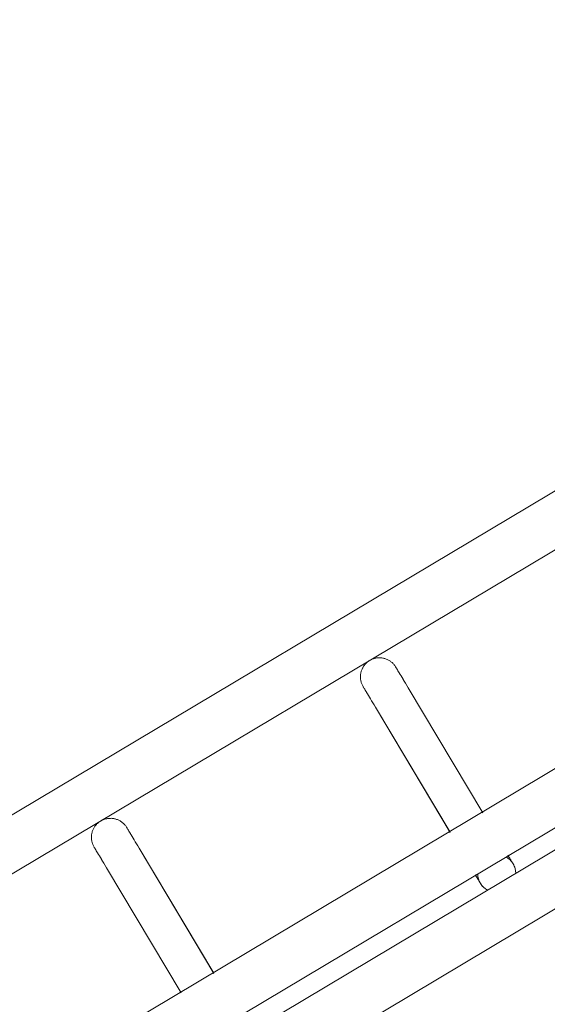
# Model space of a CAD drawing. Header units: metres. Extents: x 127444 to 127966, y 464485 to 464708.
# Tile 343 of 425: x 127926.2654 to 127926.3486, y 464651.3659 to 464651.5211. Entities that reach past the tile are written whole.
import ezdxf

# ---------------------------------------------------------------- set-up
doc = ezdxf.new("R2010")
doc.units = ezdxf.units.M
for name, color, linetype, lineweight in [('A-FLOR-HRAL', 11, 'Continuous', 9), ('B-WE-VH-VERHARDING_BETONSTRAATSTEEN-A-200', 8, 'Continuous', 9), ('S-BEAM', 12, 'Continuous', 9)]:
    doc.layers.add(name, color=color, linetype=linetype, lineweight=lineweight)

# ---------------------------------------------------------------- blocks, each defined once
blk = doc.blocks.new('34_22_B_BNP_Hekwerk_Integra_Schuin - Integra_Schuin_1000-4876941--2_00_00')
at = {"layer": 'A-FLOR-HRAL'}
for p, q in [((2736.98, 47.13), (-1956.09, 47.13)), ((-1956.09, 39.13), (2736.98, 39.13)), ((2736.97, 9.5), (-1956.09, 9.5)), ((-1956.09, 1.5), (2736.97, 1.5)), ((2736.97, -1.5), (-1956.09, -1.5)), ((-1956.09, -9.5), (2736.97, -9.5))]:
    blk.add_line(p, q, dxfattribs=at)
at = {"layer": 'S-BEAM'}
for p, q in [((2408.24, 32.34), (2408.24, 9.36)), ((2408.24, 32.34), (2408.24, 9.36)), ((2408.24, 32.34), (2408.24, 9.36)), ((2408.24, 32.34), (2408.24, 9.37)), ((2414.24, 9.36), (2414.24, 32.34)), ((2414.24, 9.36), (2414.24, 32.34)), ((2414.24, 9.36), (2414.24, 32.34)), ((2414.24, 9.37), (2414.24, 32.34)), ((2457.64, 32.34), (2457.64, 9.36)), ((2457.64, 32.34), (2457.64, 9.36)), ((2457.64, 32.34), (2457.64, 9.36)), ((2457.64, 32.34), (2457.64, 9.37)), ((2463.64, 9.36), (2463.64, 32.34)), ((2463.64, 9.36), (2463.64, 32.34)), ((2463.64, 9.36), (2463.64, 32.34)), ((2463.64, 9.37), (2463.64, 32.34))]:
    blk.add_line(p, q, dxfattribs=at)
at = {"layer": 'S-BEAM', "flags": 128}
for points in [[(2408.24, 36.13), (2408.24, 36.25), (2408.25, 36.36), (2408.26, 36.48), (2408.28, 36.6), (2408.3, 36.72), (2408.32, 36.84), (2408.35, 36.95), (2408.39, 37.07), (2408.43, 37.18), (2408.47, 37.29), (2408.52, 37.4), (2408.58, 37.51), (2408.63, 37.62), (2408.7, 37.72), (2408.76, 37.82), (2408.83, 37.92), (2408.91, 38.01), (2408.98, 38.1), (2409.06, 38.19), (2409.15, 38.28), (2409.24, 38.36), (2409.33, 38.44), (2409.42, 38.51), (2409.52, 38.58), (2409.62, 38.65), (2409.72, 38.71), (2409.82, 38.77), (2409.93, 38.83), (2410.04, 38.88), (2410.15, 38.92), (2410.26, 38.96), (2410.38, 39), (2410.49, 39.03), (2410.61, 39.06), (2410.73, 39.08), (2410.85, 39.1), (2410.97, 39.11), (2411.09, 39.12), (2411.21, 39.12), (2411.33, 39.12), (2411.45, 39.12), (2411.57, 39.11), (2411.68, 39.09), (2411.8, 39.07), (2411.92, 39.05), (2412.04, 39.02), (2412.15, 38.98), (2412.26, 38.94), (2412.38, 38.9), (2412.49, 38.85), (2412.59, 38.8), (2412.7, 38.74), (2412.8, 38.68), (2412.91, 38.62), (2413, 38.55), (2413.1, 38.48), (2413.19, 38.4), (2413.28, 38.32), (2413.37, 38.24), (2413.45, 38.15), (2413.53, 38.06), (2413.61, 37.97), (2413.68, 37.87), (2413.74, 37.77), (2413.81, 37.67), (2413.87, 37.57), (2413.92, 37.46), (2413.98, 37.35), (2414.02, 37.24), (2414.06, 37.13), (2414.1, 37.02), (2414.14, 36.9), (2414.16, 36.78), (2414.19, 36.67), (2414.21, 36.55), (2414.22, 36.43), (2414.23, 36.31), (2414.24, 36.19), (2414.24, 36.13)], [(2408.28, 36.6), (2408.3, 36.72), (2408.32, 36.84), (2408.35, 36.95), (2408.39, 37.07), (2408.43, 37.18), (2408.47, 37.29), (2408.52, 37.4), (2408.58, 37.51), (2408.63, 37.62), (2408.7, 37.72), (2408.76, 37.82), (2408.83, 37.92), (2408.91, 38.01), (2408.98, 38.1), (2409.06, 38.19), (2409.15, 38.28), (2409.24, 38.36), (2409.33, 38.44), (2409.42, 38.51), (2409.52, 38.58), (2409.62, 38.65), (2409.72, 38.71), (2409.82, 38.77), (2409.93, 38.83), (2410.04, 38.88), (2410.15, 38.92), (2410.26, 38.96), (2410.38, 39), (2410.49, 39.03), (2410.61, 39.06), (2410.73, 39.08), (2410.85, 39.1), (2410.97, 39.11), (2411.09, 39.12), (2411.21, 39.12), (2411.33, 39.12), (2411.45, 39.12), (2411.57, 39.11), (2411.68, 39.09), (2411.8, 39.07), (2411.92, 39.05), (2412.04, 39.02), (2412.15, 38.98), (2412.26, 38.94), (2412.38, 38.9), (2412.49, 38.85), (2412.59, 38.8), (2412.7, 38.74), (2412.8, 38.68), (2412.91, 38.62), (2413, 38.55), (2413.1, 38.48), (2413.19, 38.4), (2413.28, 38.32), (2413.37, 38.24), (2413.45, 38.15), (2413.53, 38.06), (2413.61, 37.97), (2413.68, 37.87), (2413.74, 37.77), (2413.81, 37.67), (2413.87, 37.57), (2413.92, 37.46), (2413.98, 37.35), (2414.02, 37.24), (2414.06, 37.13), (2414.1, 37.02), (2414.14, 36.9), (2414.16, 36.78), (2414.19, 36.67), (2414.21, 36.55), (2414.22, 36.43), (2414.23, 36.31), (2414.24, 36.19), (2414.24, 36.13)], [(2457.64, 36.13), (2457.64, 36.25), (2457.65, 36.36), (2457.66, 36.48), (2457.68, 36.6), (2457.7, 36.72), (2457.72, 36.84), (2457.75, 36.95), (2457.79, 37.07), (2457.83, 37.18), (2457.87, 37.29), (2457.92, 37.4), (2457.98, 37.51), (2458.03, 37.62), (2458.1, 37.72), (2458.16, 37.82), (2458.23, 37.92), (2458.3, 38.01), (2458.38, 38.1), (2458.46, 38.19), (2458.55, 38.28), (2458.64, 38.36), (2458.73, 38.44), (2458.82, 38.51), (2458.92, 38.58), (2459.02, 38.65), (2459.12, 38.71), (2459.22, 38.77), (2459.33, 38.83), (2459.44, 38.88), (2459.55, 38.92), (2459.66, 38.96), (2459.78, 39), (2459.89, 39.03), (2460.01, 39.06), (2460.13, 39.08), (2460.25, 39.1), (2460.37, 39.11), (2460.49, 39.12), (2460.61, 39.12), (2460.73, 39.12), (2460.85, 39.12), (2460.96, 39.11), (2461.08, 39.09), (2461.2, 39.07), (2461.32, 39.05), (2461.44, 39.02), (2461.55, 38.98), (2461.66, 38.94), (2461.78, 38.9), (2461.89, 38.85), (2461.99, 38.8), (2462.1, 38.74), (2462.2, 38.68), (2462.3, 38.62), (2462.4, 38.55), (2462.5, 38.48), (2462.59, 38.4), (2462.68, 38.32), (2462.77, 38.24), (2462.85, 38.15), (2462.93, 38.06), (2463, 37.97), (2463.08, 37.87), (2463.14, 37.77), (2463.21, 37.67), (2463.27, 37.57), (2463.32, 37.46), (2463.37, 37.35), (2463.42, 37.24), (2463.46, 37.13), (2463.5, 37.02), (2463.54, 36.9), (2463.56, 36.78), (2463.59, 36.67), (2463.61, 36.55), (2463.62, 36.43), (2463.63, 36.31), (2463.64, 36.19), (2463.64, 36.13)], [(2457.68, 36.6), (2457.7, 36.72), (2457.72, 36.84), (2457.75, 36.95), (2457.79, 37.07), (2457.83, 37.18), (2457.87, 37.29), (2457.92, 37.4), (2457.98, 37.51), (2458.03, 37.62), (2458.1, 37.72), (2458.16, 37.82), (2458.23, 37.92), (2458.3, 38.01), (2458.38, 38.1), (2458.46, 38.19), (2458.55, 38.28), (2458.64, 38.36), (2458.73, 38.44), (2458.82, 38.51), (2458.92, 38.58), (2459.02, 38.65), (2459.12, 38.71), (2459.22, 38.77), (2459.33, 38.83), (2459.44, 38.88), (2459.55, 38.92), (2459.66, 38.96), (2459.78, 39), (2459.89, 39.03), (2460.01, 39.06), (2460.13, 39.08), (2460.25, 39.1), (2460.37, 39.11), (2460.49, 39.12), (2460.61, 39.12), (2460.73, 39.12), (2460.85, 39.12), (2460.96, 39.11), (2461.08, 39.09), (2461.2, 39.07), (2461.32, 39.05), (2461.44, 39.02), (2461.55, 38.98), (2461.66, 38.94), (2461.78, 38.9), (2461.89, 38.85), (2461.99, 38.8), (2462.1, 38.74), (2462.2, 38.68), (2462.3, 38.62), (2462.4, 38.55), (2462.5, 38.48), (2462.59, 38.4), (2462.68, 38.32), (2462.77, 38.24), (2462.85, 38.15), (2462.93, 38.06), (2463, 37.97), (2463.08, 37.87), (2463.14, 37.77), (2463.21, 37.67), (2463.27, 37.57), (2463.32, 37.46), (2463.37, 37.35), (2463.42, 37.24), (2463.46, 37.13), (2463.5, 37.02), (2463.54, 36.9), (2463.56, 36.78), (2463.59, 36.67), (2463.61, 36.55), (2463.62, 36.43), (2463.63, 36.31), (2463.64, 36.19), (2463.64, 36.13)], [(2408.24, 32.34), (2408.24, 32.75), (2408.24, 33.15), (2408.24, 33.52), (2408.24, 33.87), (2408.24, 34.2), (2408.24, 34.5), (2408.24, 34.78), (2408.24, 35.03), (2408.24, 35.26), (2408.24, 35.46), (2408.24, 35.64), (2408.24, 35.78), (2408.24, 35.91), (2408.24, 36), (2408.24, 36.07), (2408.24, 36.11), (2408.24, 36.13)], [(2408.24, 36.13), (2408.24, 36.11), (2408.24, 36.07), (2408.24, 36), (2408.24, 35.91), (2408.24, 35.79), (2408.24, 35.64), (2408.24, 35.46), (2408.24, 35.26), (2408.24, 35.04), (2408.24, 34.78), (2408.24, 34.51), (2408.24, 34.2), (2408.24, 33.88), (2408.24, 33.53), (2408.24, 33.16), (2408.24, 32.76), (2408.24, 32.34), (2408.24, 32.34)], [(2414.24, 32.34), (2414.24, 32.75), (2414.24, 33.15), (2414.24, 33.52), (2414.24, 33.87), (2414.24, 34.2), (2414.24, 34.5), (2414.24, 34.78), (2414.24, 35.03), (2414.24, 35.26), (2414.24, 35.46), (2414.24, 35.64), (2414.24, 35.78), (2414.24, 35.91), (2414.24, 36), (2414.24, 36.07), (2414.24, 36.11), (2414.24, 36.13)], [(2414.24, 36.13), (2414.24, 36.11), (2414.24, 36.07), (2414.24, 36), (2414.24, 35.91), (2414.24, 35.79), (2414.24, 35.64), (2414.24, 35.46), (2414.24, 35.26), (2414.24, 35.04), (2414.24, 34.78), (2414.24, 34.51), (2414.24, 34.2), (2414.24, 33.88), (2414.24, 33.53), (2414.24, 33.16), (2414.24, 32.76), (2414.24, 32.34), (2414.24, 32.34)], [(2414.24, 33.52), (2414.24, 33.87), (2414.24, 34.2), (2414.24, 34.5), (2414.24, 34.78), (2414.24, 35.03), (2414.24, 35.26), (2414.24, 35.46), (2414.24, 35.64), (2414.24, 35.78), (2414.24, 35.91), (2414.24, 36), (2414.24, 36.07), (2414.24, 36.11), (2414.24, 36.13)], [(2414.24, 36.13), (2414.24, 36.11), (2414.24, 36.07), (2414.24, 36), (2414.24, 35.91), (2414.24, 35.79), (2414.24, 35.64), (2414.24, 35.46), (2414.24, 35.26), (2414.24, 35.04), (2414.24, 34.78), (2414.24, 34.51), (2414.24, 34.2), (2414.24, 33.88), (2414.24, 33.53)], [(2457.64, 32.34), (2457.64, 32.75), (2457.64, 33.15), (2457.64, 33.52), (2457.64, 33.87), (2457.64, 34.2), (2457.64, 34.5), (2457.64, 34.78), (2457.64, 35.03), (2457.64, 35.26), (2457.64, 35.46), (2457.64, 35.64), (2457.64, 35.78), (2457.64, 35.91), (2457.64, 36), (2457.64, 36.07), (2457.64, 36.11), (2457.64, 36.13)], [(2457.64, 36.13), (2457.64, 36.11), (2457.64, 36.07), (2457.64, 36), (2457.64, 35.91), (2457.64, 35.79), (2457.64, 35.64), (2457.64, 35.46), (2457.64, 35.26), (2457.64, 35.04), (2457.64, 34.78), (2457.64, 34.51), (2457.64, 34.2), (2457.64, 33.88), (2457.64, 33.53), (2457.64, 33.16), (2457.64, 32.76), (2457.64, 32.34), (2457.64, 32.34)], [(2463.64, 32.34), (2463.64, 32.75), (2463.64, 33.15), (2463.64, 33.52), (2463.64, 33.87), (2463.64, 34.2), (2463.64, 34.5), (2463.64, 34.78), (2463.64, 35.03), (2463.64, 35.26), (2463.64, 35.46), (2463.64, 35.64), (2463.64, 35.78), (2463.64, 35.91), (2463.64, 36), (2463.64, 36.07), (2463.64, 36.11), (2463.64, 36.13)], [(2463.64, 36.13), (2463.64, 36.11), (2463.64, 36.07), (2463.64, 36), (2463.64, 35.91), (2463.64, 35.79), (2463.64, 35.64), (2463.64, 35.46), (2463.64, 35.26), (2463.64, 35.04), (2463.64, 34.78), (2463.64, 34.51), (2463.64, 34.2), (2463.64, 33.88), (2463.64, 33.53), (2463.64, 33.16), (2463.64, 32.76), (2463.64, 32.34), (2463.64, 32.34)], [(2463.64, 33.52), (2463.64, 33.87), (2463.64, 34.2), (2463.64, 34.5), (2463.64, 34.78), (2463.64, 35.03), (2463.64, 35.26), (2463.64, 35.46), (2463.64, 35.64), (2463.64, 35.78), (2463.64, 35.91), (2463.64, 36), (2463.64, 36.07), (2463.64, 36.11), (2463.64, 36.13)], [(2463.64, 36.13), (2463.64, 36.11), (2463.64, 36.07), (2463.64, 36), (2463.64, 35.91), (2463.64, 35.79), (2463.64, 35.64), (2463.64, 35.46), (2463.64, 35.26), (2463.64, 35.04), (2463.64, 34.78), (2463.64, 34.51), (2463.64, 34.2), (2463.64, 33.88), (2463.64, 33.53)], [(2408.24, 32.34), (2408.24, 32.75), (2408.24, 33.15), (2408.24, 33.52), (2408.24, 33.87), (2408.24, 34.2)], [(2408.24, 34.2), (2408.24, 33.88), (2408.24, 33.53), (2408.24, 33.16), (2408.24, 32.76), (2408.24, 32.34), (2408.24, 32.34)], [(2457.64, 32.34), (2457.64, 32.75), (2457.64, 33.15), (2457.64, 33.52), (2457.64, 33.87), (2457.64, 34.2)], [(2457.64, 34.2), (2457.64, 33.88), (2457.64, 33.53), (2457.64, 33.16), (2457.64, 32.76), (2457.64, 32.34), (2457.64, 32.34)], [(2457.64, 1.58), (2457.64, 1.38), (2457.64, 1.19), (2457.64, 1.02), (2457.64, 0.86), (2457.64, 0.71), (2457.64, 0.58), (2457.64, 0.46), (2457.64, 0.35), (2457.64, 0.26), (2457.64, 0.18), (2457.64, 0.12), (2457.64, 0.07), (2457.64, 0.03), (2457.64, 0.01), (2457.64, 0)], [(2457.64, 1.58), (2457.64, 1.38), (2457.64, 1.19), (2457.64, 1.02), (2457.64, 0.86), (2457.64, 0.71), (2457.64, 0.58), (2457.64, 0.46), (2457.64, 0.35), (2457.64, 0.26), (2457.64, 0.18), (2457.64, 0.12), (2457.64, 0.07), (2457.64, 0.03), (2457.64, 0.01), (2457.64, 0)], [(2457.64, 0), (2457.64, 0.01), (2457.64, 0.03), (2457.64, 0.06), (2457.64, 0.11), (2457.64, 0.18), (2457.64, 0.26), (2457.64, 0.35), (2457.64, 0.46), (2457.64, 0.58), (2457.64, 0.71), (2457.64, 0.86), (2457.64, 1.02), (2457.64, 1.19), (2457.64, 1.37), (2457.64, 1.57)], [(2457.64, 0), (2457.64, 0.01), (2457.64, 0.03), (2457.64, 0.06), (2457.64, 0.11), (2457.64, 0.18), (2457.64, 0.26), (2457.64, 0.35), (2457.64, 0.46), (2457.64, 0.58), (2457.64, 0.71), (2457.64, 0.86), (2457.64, 1.02), (2457.64, 1.19), (2457.64, 1.37), (2457.64, 1.57)], [(2463.64, 1.58), (2463.64, 1.38), (2463.64, 1.19), (2463.64, 1.02), (2463.64, 0.86), (2463.64, 0.71), (2463.64, 0.58), (2463.64, 0.46), (2463.64, 0.35), (2463.64, 0.26), (2463.64, 0.18), (2463.64, 0.12), (2463.64, 0.07), (2463.64, 0.03), (2463.64, 0.01), (2463.64, 0)], [(2463.64, 1.58), (2463.64, 1.38), (2463.64, 1.19), (2463.64, 1.02), (2463.64, 0.86), (2463.64, 0.71), (2463.64, 0.58), (2463.64, 0.46), (2463.64, 0.35), (2463.64, 0.26), (2463.64, 0.18), (2463.64, 0.12), (2463.64, 0.07), (2463.64, 0.03), (2463.64, 0.01), (2463.64, 0)], [(2463.64, 0), (2463.64, 0.01), (2463.64, 0.03), (2463.64, 0.06), (2463.64, 0.11), (2463.64, 0.18), (2463.64, 0.26), (2463.64, 0.35), (2463.64, 0.46), (2463.64, 0.58), (2463.64, 0.71), (2463.64, 0.86), (2463.64, 1.02), (2463.64, 1.19), (2463.64, 1.37), (2463.64, 1.57)], [(2463.64, 0), (2463.64, 0.01), (2463.64, 0.03), (2463.64, 0.06), (2463.64, 0.11), (2463.64, 0.18), (2463.64, 0.26), (2463.64, 0.35), (2463.64, 0.46), (2463.64, 0.58), (2463.64, 0.71), (2463.64, 0.86), (2463.64, 1.02), (2463.64, 1.19), (2463.64, 1.37), (2463.64, 1.57)], [(2457.69, -0.54), (2457.67, -0.42), (2457.65, -0.3), (2457.64, -0.18), (2457.64, -0.06), (2457.64, 0)], [(2457.69, -0.54), (2457.67, -0.42), (2457.65, -0.3), (2457.64, -0.18), (2457.64, -0.06), (2457.64, 0)], [(2463.64, 0), (2463.64, -0.12), (2463.63, -0.24), (2463.62, -0.36), (2463.6, -0.48), (2463.58, -0.6)], [(2463.64, 0), (2463.64, -0.12), (2463.63, -0.24), (2463.62, -0.36), (2463.6, -0.48), (2463.58, -0.6)], [(2458.07, -1.55), (2458.01, -1.44), (2457.95, -1.34), (2457.9, -1.23)], [(2458.07, -1.55), (2458.01, -1.44), (2457.95, -1.34), (2457.9, -1.23)]]:
    blk.add_lwpolyline(points, dxfattribs=at)
at = {"layer": 'S-BEAM'}
for start, end in [(150, 180), (165, 180), (180, 210), (180, 195), (0, 30), (330, 0), (0, 15), (345, 0)]:
    blk.add_arc((2460.64, 0), 3, start, end, dxfattribs=at)

msp = doc.modelspace()

# ---------------------------------------------------------------- hatches: boundary and pattern name
at = {"layer": 'B-WE-VH-VERHARDING_BETONSTRAATSTEEN-A-200'}
h = msp.add_hatch(dxfattribs=at)
h.set_pattern_fill('AVH-BSS_KEIFORMAAT_ELLEBOOG-SO', color=256, angle=1, pattern_type=2)
h.set_pattern_definition([(31.81611, (127908.58607, 464613.06392), (0.03386772, 0.14457862), [0.315, -0.105]), (301.81611, (127908.47536, 464613.24236), (0.03386772, 0.14457862), [0.315, -0.105])])
h.paths.add_polyline_path([(127940.57923, 464651.66311), (127937.65926, 464649.92134), (127938.01786, 464649.32017), (127940.93783, 464651.06194)], flags=16)
h.paths.add_polyline_path([(127944.2228, 464653.02142), (127943.8642, 464653.62259), (127940.94423, 464651.88083), (127941.30283, 464651.27966)], flags=16)
edge = h.paths.add_edge_path(flags=16)
edge.add_arc((127917.88105, 464700.47107), 0.4, 30.8149, 210.8149)
edge.add_line((127917.53752, 464700.26616), (127921.37951, 464693.82496))
edge.add_arc((127921.72304, 464694.02987), 0.4, 210.8149, 390.8149)
edge.add_line((127922.06657, 464694.23477), (127918.22458, 464700.67597))
edge = h.paths.add_edge_path()
edge.add_line((127929.24995, 464697.53579), (127928.80329, 464697.26935))
edge.add_line((127928.80329, 464697.26935), (127928.62665, 464697.56548))
edge.add_line((127928.62665, 464697.56548), (127924.41416, 464695.05272))
edge.add_line((127924.41416, 464695.05272), (127919.91876, 464702.589))
edge.add_arc((127922.49521, 464704.12585), 3, 146.6578, 210.81611, ccw=False)
edge.add_line((127919.989, 464705.77476), (127913.63025, 464701.98178))
edge.add_arc((127913.33915, 464701.57526), 0.5, 30.8162, 54.3942, ccw=False)
edge.add_line((127913.76856, 464701.8314), (127919.60859, 464692.04091))
edge.add_arc((127919.17411, 464691.7839), 0.50481, -52.9525, 30.6058, ccw=False)
edge.add_line((127919.47824, 464691.381), (127915.65218, 464689.09885))
edge.add_line((127915.65218, 464689.09885), (127916.2004, 464688.17979))
edge.add_line((127916.2004, 464688.17979), (127915.59923, 464687.82119))
edge.add_line((127915.59923, 464687.82119), (127915.05101, 464688.74026))
edge.add_line((127915.05101, 464688.74026), (127913.20424, 464687.63872))
edge.add_line((127913.20424, 464687.63872), (127914.89256, 464684.76207))
edge.add_line((127914.89256, 464684.76207), (127915.59184, 464684.79392))
edge.add_line((127915.59184, 464684.79392), (127915.63332, 464683.88302))
edge.add_line((127915.63332, 464683.88302), (127917.341, 464684.90122))
edge.add_line((127917.341, 464684.90122), (127916.77749, 464685.84591))
edge.add_line((127916.77749, 464685.84591), (127917.37866, 464686.20451))
edge.add_line((127917.37866, 464686.20451), (127918.50568, 464684.31512))
edge.add_line((127918.50568, 464684.31512), (127917.90451, 464683.95652))
edge.add_line((127917.90451, 464683.95652), (127919.08277, 464681.98124))
edge.add_line((127919.08277, 464681.98124), (127919.68394, 464682.33984))
edge.add_line((127919.68394, 464682.33984), (127921.4257, 464679.41987))
edge.add_line((127921.4257, 464679.41987), (127920.82453, 464679.06127))
edge.add_line((127920.82453, 464679.06127), (127922.00279, 464677.08599))
edge.add_line((127922.00279, 464677.08599), (127922.60396, 464677.44459))
edge.add_line((127922.60396, 464677.44459), (127923.73098, 464675.5552))
edge.add_line((127923.73098, 464675.5552), (127923.12981, 464675.1966))
edge.add_line((127923.12981, 464675.1966), (127924.61544, 464672.70603))
edge.add_line((127924.61544, 464672.70603), (127925.21661, 464673.06463))
edge.add_line((127925.21661, 464673.06463), (127926.34363, 464671.17523))
edge.add_line((127926.34363, 464671.17523), (127927.82926, 464668.68467))
edge.add_line((127927.82926, 464668.68467), (127928.95628, 464666.79527))
edge.add_line((127928.95628, 464666.79527), (127930.44191, 464664.30471))
edge.add_line((127930.44191, 464664.30471), (127931.56893, 464662.41531))
edge.add_line((127931.56893, 464662.41531), (127930.96776, 464662.05671))
edge.add_line((127930.96776, 464662.05671), (127932.45339, 464659.56615))
edge.add_line((127932.45339, 464659.56615), (127933.05456, 464659.92475))
edge.add_line((127933.05456, 464659.92475), (127934.18159, 464658.03535))
edge.add_line((127934.18159, 464658.03535), (127933.58041, 464657.67675))
edge.add_line((127933.58041, 464657.67675), (127933.90059, 464657.13999))
edge.add_line((127933.90059, 464657.13999), (127935.47222, 464658.07747))
edge.add_line((127935.47222, 464658.07747), (127936.59925, 464656.18808))
edge.add_line((127936.59925, 464656.18808), (127934.70986, 464655.06105))
edge.add_line((127934.70986, 464655.06105), (127933.96704, 464656.30634))
edge.add_line((127933.96704, 464656.30634), (127931.26177, 464654.69264))
edge.add_line((127931.26177, 464654.69264), (127931.62037, 464654.09147))
edge.add_line((127931.62037, 464654.09147), (127931.0192, 464653.73287))
edge.add_line((127931.0192, 464653.73287), (127930.66068, 464654.33409))
edge.add_line((127930.66068, 464654.33409), (127926.95213, 464652.12194))
edge.add_line((127926.95213, 464652.12194), (127930.18506, 464645.46298))
edge.add_line((127930.18506, 464645.46298), (127936.19927, 464649.05046))
edge.add_line((127936.19927, 464649.05046), (127936.55787, 464648.44929))
edge.add_line((127936.55787, 464648.44929), (127921.0133, 464639.17694))
edge.add_line((127921.0133, 464639.17694), (127920.84681, 464639.45605))
edge.add_line((127920.84681, 464639.45605), (127918.35625, 464637.97043))
edge.add_line((127918.35625, 464637.97043), (127918.90695, 464637.0472))
edge.add_line((127918.90695, 464637.0472), (127917.01756, 464635.92018))
edge.add_line((127917.01756, 464635.92018), (127916.46685, 464636.8434))
edge.add_line((127916.46685, 464636.8434), (127913.97628, 464635.35778))
edge.add_line((127913.97628, 464635.35778), (127914.14278, 464635.07866))
edge.add_line((127914.14278, 464635.07866), (127912.25338, 464633.95164))
edge.add_line((127912.25338, 464633.95164), (127915.11458, 464629.155))
edge.add_line((127915.11458, 464629.155), (127902.72187, 464621.76273))
edge.add_line((127902.72187, 464621.76273), (127903.5901, 464620.30719))
edge.add_line((127903.5901, 464620.30719), (127904.08821, 464620.60432))
edge.add_line((127904.08821, 464620.60432), (127904.44681, 464620.00315))
edge.add_line((127904.44681, 464620.00315), (127903.9487, 464619.70602))
edge.add_line((127903.9487, 464619.70602), (127905.69046, 464616.78605))
edge.add_line((127905.69046, 464616.78605), (127906.18858, 464617.08317))
edge.add_line((127906.18858, 464617.08317), (127906.54718, 464616.482))
edge.add_line((127906.54718, 464616.482), (127906.04906, 464616.18488))
edge.add_line((127906.04906, 464616.18488), (127907.79083, 464613.2649))
edge.add_line((127907.79083, 464613.2649), (127908.28894, 464613.56203))
edge.add_line((127908.28894, 464613.56203), (127908.58607, 464613.06392))
edge.add_line((127908.58607, 464613.06392), (127911.67781, 464614.90814))
edge.add_line((127911.67781, 464614.90814), (127911.38068, 464615.40625))
edge.add_line((127911.38068, 464615.40625), (127922.07294, 464621.78419))
edge.add_line((127922.07294, 464621.78419), (127922.37006, 464621.28608))
edge.add_line((127922.37006, 464621.28608), (127924.86063, 464622.7717))
edge.add_line((127924.86063, 464622.7717), (127924.5635, 464623.26982))
edge.add_line((127924.5635, 464623.26982), (127926.4529, 464624.39684))
edge.add_line((127926.4529, 464624.39684), (127926.75002, 464623.89873))
edge.add_line((127926.75002, 464623.89873), (127929.24059, 464625.38436))
edge.add_line((127929.24059, 464625.38436), (127928.94347, 464625.88247))
edge.add_line((127928.94347, 464625.88247), (127930.83286, 464627.00949))
edge.add_line((127930.83286, 464627.00949), (127931.12999, 464626.51138))
edge.add_line((127931.12999, 464626.51138), (127933.62055, 464627.99701))
edge.add_line((127933.62055, 464627.99701), (127933.32343, 464628.49512))
edge.add_line((127933.32343, 464628.49512), (127935.21282, 464629.62214))
edge.add_line((127935.21282, 464629.62214), (127935.50995, 464629.12403))
edge.add_line((127935.50995, 464629.12403), (127938.00051, 464630.60966))
edge.add_line((127938.00051, 464630.60966), (127937.96978, 464630.66119))
edge.add_line((127937.96978, 464630.66119), (127938.61389, 464631.0454))
edge.add_line((127938.61389, 464631.0454), (127938.3475, 464631.49198))
edge.add_line((127938.3475, 464631.49198), (127938.94867, 464631.85058))
edge.add_line((127938.94867, 464631.85058), (127939.21506, 464631.404))
edge.add_line((127939.21506, 464631.404), (127942.99385, 464633.65805))
edge.add_line((127942.99385, 464633.65805), (127942.72746, 464634.10463))
edge.add_line((127942.72746, 464634.10463), (127943.32863, 464634.46323))
edge.add_line((127943.32863, 464634.46323), (127943.59502, 464634.01665))
edge.add_line((127943.59502, 464634.01665), (127947.37381, 464636.2707))
edge.add_line((127947.37381, 464636.2707), (127947.10742, 464636.71728))
edge.add_line((127947.10742, 464636.71728), (127947.70859, 464637.07588))
edge.add_line((127947.70859, 464637.07588), (127947.97498, 464636.6293))
edge.add_line((127947.97498, 464636.6293), (127951.75377, 464638.88335))
edge.add_line((127951.75377, 464638.88335), (127951.48738, 464639.32993))
edge.add_line((127951.48738, 464639.32993), (127952.08855, 464639.68853))
edge.add_line((127952.08855, 464639.68853), (127952.35494, 464639.24195))
edge.add_line((127952.35494, 464639.24195), (127956.13373, 464641.496))
edge.add_line((127956.13373, 464641.496), (127955.86734, 464641.94258))
edge.add_line((127955.86734, 464641.94258), (127956.46851, 464642.30118))
edge.add_line((127956.46851, 464642.30118), (127956.7349, 464641.8546))
edge.add_line((127956.7349, 464641.8546), (127960.51369, 464644.10865))
edge.add_line((127960.51369, 464644.10865), (127960.2473, 464644.55523))
edge.add_line((127960.2473, 464644.55523), (127960.69389, 464644.82162))
edge.add_line((127960.69389, 464644.82162), (127959.27999, 464647.19196))
edge.add_line((127959.27999, 464647.19196), (127958.8334, 464646.92557))
edge.add_line((127958.8334, 464646.92557), (127958.47477, 464647.52678))
edge.add_line((127958.47477, 464647.52678), (127958.92142, 464647.79309))
edge.add_line((127958.92142, 464647.79309), (127958.87527, 464647.87041))
edge.add_line((127958.87527, 464647.87041), (127958.83663, 464647.84737))
edge.add_line((127958.83663, 464647.84737), (127958.29873, 464648.74912))
edge.add_line((127958.29873, 464648.74912), (127958.3374, 464648.77219))
edge.add_line((127958.3374, 464648.77219), (127958.29125, 464648.84946))
edge.add_line((127958.29125, 464648.84946), (127957.84469, 464648.58308))
edge.add_line((127957.84469, 464648.58308), (127957.48609, 464649.18425))
edge.add_line((127957.48609, 464649.18425), (127957.93268, 464649.45064))
edge.add_line((127957.93268, 464649.45064), (127955.52494, 464653.48708))
edge.add_line((127955.52494, 464653.48708), (127955.07836, 464653.22069))
edge.add_line((127955.07836, 464653.22069), (127954.71976, 464653.82186))
edge.add_line((127954.71976, 464653.82186), (127955.16635, 464654.08825))
edge.add_line((127955.16635, 464654.08825), (127952.76374, 464658.1161))
edge.add_line((127952.76374, 464658.1161), (127952.31714, 464657.8497))
edge.add_line((127952.31714, 464657.8497), (127951.95854, 464658.45088))
edge.add_line((127951.95854, 464658.45088), (127952.40514, 464658.71727))
edge.add_line((127952.40514, 464658.71727), (127950.1511, 464662.49607))
edge.add_line((127950.1511, 464662.49607), (127949.70449, 464662.22967))
edge.add_line((127949.70449, 464662.22967), (127949.34589, 464662.83084))
edge.add_line((127949.34589, 464662.83084), (127949.79248, 464663.09722))
edge.add_line((127949.79248, 464663.09722), (127947.53848, 464666.87604))
edge.add_line((127947.53848, 464666.87604), (127947.09184, 464666.60963))
edge.add_line((127947.09184, 464666.60963), (127946.73324, 464667.2108))
edge.add_line((127946.73324, 464667.2108), (127947.17983, 464667.47719))
edge.add_line((127947.17983, 464667.47719), (127944.92584, 464671.25601))
edge.add_line((127944.92584, 464671.25601), (127944.47919, 464670.98959))
edge.add_line((127944.47919, 464670.98959), (127944.12059, 464671.59076))
edge.add_line((127944.12059, 464671.59076), (127944.56722, 464671.85717))
edge.add_line((127944.56722, 464671.85717), (127942.31317, 464675.63596))
edge.add_line((127942.31317, 464675.63596), (127941.86654, 464675.36955))
edge.add_line((127941.86654, 464675.36955), (127941.50794, 464675.97072))
edge.add_line((127941.50794, 464675.97072), (127941.9546, 464676.23715))
edge.add_line((127941.9546, 464676.23715), (127939.7005, 464680.01591))
edge.add_line((127939.7005, 464680.01591), (127939.25413, 464679.74965))
edge.add_line((127939.25413, 464679.74965), (127938.89514, 464680.35059))
edge.add_line((127938.89514, 464680.35059), (127939.34202, 464680.61716))
edge.add_line((127939.34202, 464680.61716), (127937.08788, 464684.39589))
edge.add_line((127937.08788, 464684.39589), (127936.64124, 464684.12947))
edge.add_line((127936.64124, 464684.12947), (127936.28264, 464684.73064))
edge.add_line((127936.28264, 464684.73064), (127936.7293, 464684.99708))
edge.add_line((127936.7293, 464684.99708), (127934.47522, 464688.77585))
edge.add_line((127934.47522, 464688.77585), (127934.02859, 464688.50943))
edge.add_line((127934.02859, 464688.50943), (127933.66999, 464689.1106))
edge.add_line((127933.66999, 464689.1106), (127934.11664, 464689.37703))
edge.add_line((127934.11664, 464689.37703), (127931.8626, 464693.15582))
edge.add_line((127931.8626, 464693.15582), (127931.41594, 464692.88939))
edge.add_line((127931.41594, 464692.88939), (127931.05734, 464693.49056))
edge.add_line((127931.05734, 464693.49056), (127931.504, 464693.75699))
edge.add_line((127931.504, 464693.75699), (127929.24995, 464697.53579))
h.paths.add_polyline_path([(127958.14957, 464648.76494), (127958.25263, 464648.82642), (127958.88274, 464647.77007), (127958.77968, 464647.7086)], flags=17)
h = msp.add_hatch(dxfattribs=at)
h.set_pattern_fill('AVH-BSS_KEIFORMAAT_ELLEBOOG-SO', color=256, angle=1, pattern_type=2)
h.set_pattern_definition([(1, (2e-09, 52.72539), (0.103151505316, 0.106816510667), [0.315, -0.105]), (271, (-0.00367, 52.93536), (0.103151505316, 0.106816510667), [0.315, -0.105])])
h.paths.add_polyline_path([(127936.64375, 464648.50051), (127936.28515, 464649.10169), (127925.97936, 464642.95427), (127922.55986, 464648.68687), (127922.86045, 464648.86617), (127922.50185, 464649.46734), (127917.3531, 464646.39611), (127917.30336, 464647.21519), (127916.60409, 464647.18334), (127916.70418, 464644.98562), (127917.40346, 464645.01746), (127917.37714, 464645.59537), (127918.05108, 464645.99738), (127921.47058, 464640.26478), (127920.6547, 464639.77811), (127921.0133, 464639.17694)], flags=17)
h.paths.add_polyline_path([(127906.47784, 464630.50653), (127906.11925, 464631.1077), (127904.22985, 464629.98067), (127904.58845, 464629.3795)], flags=16)
h.paths.add_polyline_path([(127914.14278, 464635.07866), (127913.78418, 464635.67983), (127911.89478, 464634.55281), (127912.25338, 464633.95164)], flags=17)
h.paths.add_polyline_path([(127936.64375, 464648.50051), (127936.28515, 464649.10169), (127925.97936, 464642.95427), (127922.55986, 464648.68687), (127922.86045, 464648.86617), (127922.50185, 464649.46734), (127917.3531, 464646.39611), (127917.30336, 464647.21519), (127916.60409, 464647.18334), (127916.70418, 464644.98562), (127917.40346, 464645.01746), (127917.37714, 464645.59537), (127918.05108, 464645.99738), (127921.47058, 464640.26478), (127920.6547, 464639.77811), (127921.0133, 464639.17694)], flags=17)
edge = h.paths.add_edge_path(flags=16)
edge.add_arc((127906.61302, 464696.42456), 0.40001, 2.991, 182.2395)
edge.add_line((127906.21332, 464696.40893), (127906.72019, 464685.30208))
edge.add_arc((127907.11886, 464685.34036), 0.4005, 185.4842, 359.7384)
edge.add_line((127907.51936, 464685.33853), (127907.01249, 464696.44544))
edge = h.paths.add_edge_path()
edge.add_line((127915.6825, 464667.41804), (127916.38177, 464667.44989))
edge.add_line((127916.38177, 464667.44989), (127916.21855, 464671.03351))
edge.add_line((127916.21855, 464671.03351), (127915.51928, 464671.00166))
edge.add_line((127915.51928, 464671.00166), (127915.41918, 464673.19938))
edge.add_line((127915.41918, 464673.19938), (127916.11846, 464673.23123))
edge.add_line((127916.11846, 464673.23123), (127915.98254, 464676.21547))
edge.add_line((127915.98254, 464676.21547), (127915.28327, 464676.18363))
edge.add_line((127915.28327, 464676.18363), (127915.12857, 464679.58011))
edge.add_line((127915.12857, 464679.58011), (127915.82785, 464679.61195))
edge.add_line((127915.82785, 464679.61195), (127915.69193, 464682.5962))
edge.add_line((127915.69193, 464682.5962), (127914.99266, 464682.56435))
edge.add_line((127914.99266, 464682.56435), (127914.89029, 464684.81202))
edge.add_line((127914.89029, 464684.81202), (127913.20424, 464687.63872))
edge.add_line((127913.20424, 464687.63872), (127910.65997, 464686.12114))
edge.add_arc((127910.40161, 464686.54922), 0.50001, 182.6082, 301.1127, ccw=False)
edge.add_line((127909.90212, 464686.52647), (127909.31543, 464699.40799))
edge.add_line((127909.31543, 464699.40799), (127903.79014, 464696.11216))
edge.add_line((127903.79014, 464696.11216), (127904.50289, 464680.46465))
edge.add_line((127904.50289, 464680.46465), (127899.60241, 464680.24141))
edge.add_line((127899.60241, 464680.24141), (127899.92236, 464673.19029))
edge.add_line((127899.92236, 464673.19029), (127899.34297, 464673.1639))
edge.add_line((127899.34297, 464673.1639), (127899.50737, 464669.58033))
edge.add_line((127899.50737, 464669.58033), (127900.08677, 464669.60672))
edge.add_line((127900.08677, 464669.60672), (127900.18686, 464667.409))
edge.add_line((127900.18686, 464667.409), (127899.60746, 464667.38261))
edge.add_line((127899.60746, 464667.38261), (127899.77068, 464663.79899))
edge.add_line((127899.77068, 464663.79899), (127900.35008, 464663.82538))
edge.add_line((127900.35008, 464663.82538), (127900.45017, 464661.62766))
edge.add_line((127900.45017, 464661.62766), (127899.87077, 464661.60127))
edge.add_line((127899.87077, 464661.60127), (127900.03861, 464658.01786))
edge.add_line((127900.03861, 464658.01786), (127900.61801, 464658.04425))
edge.add_line((127900.61801, 464658.04425), (127900.71348, 464655.84631))
edge.add_line((127900.71348, 464655.84631), (127900.13408, 464655.81992))
edge.add_line((127900.13408, 464655.81992), (127900.2973, 464652.2363))
edge.add_line((127900.2973, 464652.2363), (127900.8767, 464652.26269))
edge.add_line((127900.8767, 464652.26269), (127900.9768, 464650.06497))
edge.add_line((127900.9768, 464650.06497), (127900.3974, 464650.03858))
edge.add_line((127900.3974, 464650.03858), (127900.56061, 464646.45496))
edge.add_line((127900.56061, 464646.45496), (127901.14001, 464646.48135))
edge.add_line((127901.14001, 464646.48135), (127901.76673, 464632.72094))
edge.add_line((127901.76673, 464632.72094), (127901.18733, 464632.69455))
edge.add_line((127901.18733, 464632.69455), (127901.35055, 464629.11093))
edge.add_line((127901.35055, 464629.11093), (127901.92995, 464629.13732))
edge.add_line((127901.92995, 464629.13732), (127902.03004, 464626.9396))
edge.add_line((127902.03004, 464626.9396), (127901.45064, 464626.91321))
edge.add_line((127901.45064, 464626.91321), (127901.58097, 464624.05164))
edge.add_line((127901.58097, 464624.05164), (127902.16037, 464624.07803))
edge.add_line((127902.16037, 464624.07803), (127902.19222, 464623.37876))
edge.add_line((127902.19222, 464623.37876), (127901.7694, 464623.3595))
edge.add_line((127901.7694, 464623.3595), (127902.72187, 464621.76273))
edge.add_line((127902.72187, 464621.76273), (127915.11458, 464629.155))
edge.add_line((127915.11458, 464629.155), (127912.25338, 464633.95164))
edge.add_line((127912.25338, 464633.95164), (127914.14278, 464635.07866))
edge.add_line((127914.14278, 464635.07866), (127913.97628, 464635.35778))
edge.add_line((127913.97628, 464635.35778), (127916.46685, 464636.8434))
edge.add_line((127916.46685, 464636.8434), (127915.89053, 464637.80957))
edge.add_line((127915.89053, 464637.80957), (127917.77993, 464638.9366))
edge.add_line((127917.77993, 464638.9366), (127918.35625, 464637.97043))
edge.add_line((127918.35625, 464637.97043), (127920.84681, 464639.45605))
edge.add_line((127920.84681, 464639.45605), (127920.6547, 464639.77811))
edge.add_line((127920.6547, 464639.77811), (127921.47058, 464640.26478))
edge.add_line((127921.47058, 464640.26478), (127918.05038, 464646.00075))
edge.add_line((127918.05038, 464646.00075), (127917.37714, 464645.59537))
edge.add_line((127917.37714, 464645.59537), (127917.40346, 464645.01746))
edge.add_line((127917.40346, 464645.01746), (127916.70418, 464644.98562))
edge.add_line((127916.70418, 464644.98562), (127916.60409, 464647.18334))
edge.add_line((127916.60409, 464647.18334), (127917.18349, 464647.20973))
edge.add_line((127917.18349, 464647.20973), (127917.15193, 464647.90268))
edge.add_line((127917.15193, 464647.90268), (127916.57253, 464647.87629))
edge.add_line((127916.57253, 464647.87629), (127916.47243, 464650.07401))
edge.add_line((127916.47243, 464650.07401), (127917.17171, 464650.10586))
edge.add_line((127917.17171, 464650.10586), (127917.00849, 464653.68948))
edge.add_line((127917.00849, 464653.68948), (127916.30922, 464653.65763))
edge.add_line((127916.30922, 464653.65763), (127916.21781, 464655.85575))
edge.add_line((127916.21781, 464655.85575), (127916.0459, 464659.43897))
edge.add_line((127916.0459, 464659.43897), (127915.94581, 464661.6367))
edge.add_line((127915.94581, 464661.6367), (127915.78259, 464665.22032))
edge.add_line((127915.78259, 464665.22032), (127915.6825, 464667.41804))

# ---------------------------------------------------------------- block references
at = {"layer": 'A-FLOR-HRAL', "xscale": 0.001, "yscale": 0.001, "zscale": 0.001, "rotation": 30.81638242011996}
msp.add_blockref('34_22_B_BNP_Hekwerk_Integra_Schuin - Integra_Schuin_1000-4876941--2_00_00', (127924.22744, 464650.12595), dxfattribs=at)

doc.saveas('drawing.dxf')
